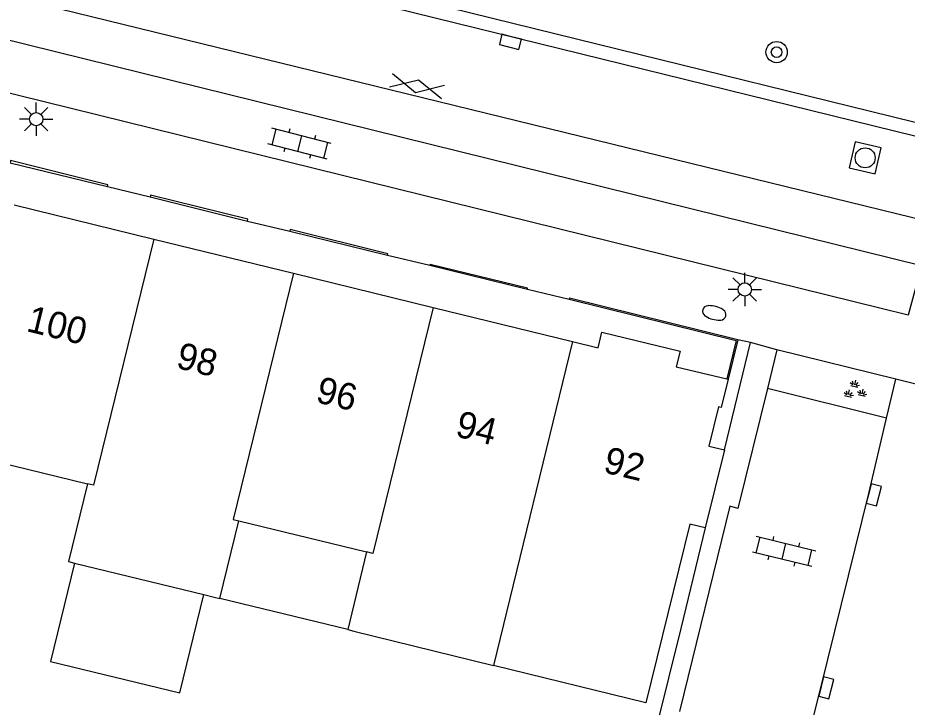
# Model space of a CAD drawing. Extents: x 125000 to 129004, y 397500 to 399008.
# Drawn here: x 126375.92 to 126409.32, y 398324.06 to 398349.94 of the extents above; entities that cross this region are included whole.
import ezdxf

# ---------------------------------------------------------------- set-up
doc = ezdxf.new("R2010")
doc.units = 0
for name, color, linetype in [('gg-afsc-hekwerk', 7, 'Continuous'), ('gg-afsc-muur', 7, 'Continuous'), ('gg-anno-huisnummerreeks BGT', 7, 'Continuous'), ('gg-bbg-hoofdgebouw', 7, 'Continuous'), ('gg-bbg-luifel en loopbrug', 7, 'Continuous'), ('gg-bbg-tussenscheiding', 7, 'Continuous'), ('gg-knt-verharding', 7, 'Continuous'), ('gg-knt-verharding nz', 7, 'Continuous'), ('gt-grn-weggrens', 7, 'Continuous'), ('gt-symb-boom', 7, 'Continuous'), ('gt-symb-brandkraan', 7, 'Continuous'), ('gt-symb-gesloten verharding', 7, 'Continuous'), ('gt-symb-groenvak', 7, 'Continuous'), ('gt-symb-klinker verharding', 7, 'Continuous'), ('gt-symb-kolk', 7, 'Continuous'), ('gt-symb-lichtmast', 7, 'Continuous'), ('gt-symb-rioolschacht', 7, 'Continuous')]:
    doc.layers.add(name, color=color, linetype=linetype)

# ---------------------------------------------------------------- blocks, each defined once
blk = doc.blocks.new('gt0-LMAST')
at = {"layer": 'gt-symb-lichtmast'}
for p, q in [((-0.182, 0.173), (-0.447, 0.438)), ((-0.005, 0.246), (-0.005, 0.621)), ((0.172, 0.173), (0.437, 0.438)), ((-0.255, -0.004), (-0.63, -0.004)), ((-0.182, -0.181), (-0.447, -0.446)), ((-0.005, -0.254), (-0.005, -0.629)), ((0.437, -0.446), (0.172, -0.181)), ((0.245, -0.004), (0.62, -0.004))]:
    blk.add_line(p, q, dxfattribs=at)
blk.add_circle((-0.005, -0.004), 0.25, dxfattribs=at)
blk = doc.blocks.new('gt0-KL1')
at = {"layer": 'gt-symb-klinker verharding'}
for p, q in [((-0.5, 0.3), (-0.5, 0.45)), ((0.5, 0.3), (0.5, 0.45)), ((-1.15, 0.3), (1.15, 0.3)), ((-1, -0.3), (-1, 0.3)), ((0, -0.3), (0, 0.3)), ((1, -0.3), (1, 0.3)), ((-1.15, -0.3), (1.15, -0.3)), ((-0.5, -0.45), (-0.5, -0.3)), ((0.5, -0.45), (0.5, -0.3))]:
    blk.add_line(p, q, dxfattribs=at)
blk = doc.blocks.new('gt0-GESVH1')
at = {"layer": 'gt-symb-gesloten verharding'}
for p, q in [((-0.992, -0.261), (0.008, 0.239)), ((0.008, -0.261), (-0.992, 0.239)), ((0.008, 0.239), (1.008, -0.261)), ((1.008, 0.239), (0.008, -0.261))]:
    blk.add_line(p, q, dxfattribs=at)
blk = doc.blocks.new('gt0-KOLK')
at = {"layer": 'gt-symb-kolk'}
blk.add_lwpolyline([(0, 0), (0.375, 0), (0.375, 0.4), (-0.375, 0.4), (-0.375, 0), (0, 0)], dxfattribs=at)
blk = doc.blocks.new('gt0-BOOM')
at = {"layer": 'gt-symb-boom'}
for radius in [0.4, 0.2]:
    blk.add_circle((0, 0), radius, dxfattribs=at)
blk = doc.blocks.new('gt0-RS')
at = {"layer": 'gt-symb-rioolschacht'}
blk.add_lwpolyline([(-0.5, -0.5), (0.5, -0.5), (0.5, 0.5), (-0.5, 0.5)], close=True, dxfattribs=at)
blk.add_circle((0, 0), 0.375, dxfattribs=at)
blk = doc.blocks.new('gt0-GRVAK')
at = {"layer": 'gt-symb-groenvak'}
for p, q in [((-0.047, 0.214), (-0.047, 0.393)), ((-0.11, 0.189), (-0.228, 0.24)), ((-0.182, 0.153), (0.088, 0.153)), ((-0.091, 0.211), (-0.156, 0.322)), ((-0.004, 0.211), (0.061, 0.322)), ((0.015, 0.189), (0.133, 0.24)), ((0.262, -0.052), (0.197, 0.059)), ((0.305, -0.049), (0.305, 0.13)), ((0.349, -0.052), (0.414, 0.059)), ((-0.245, -0.228), (-0.363, -0.177)), ((-0.318, -0.264), (-0.047, -0.264)), ((-0.226, -0.206), (-0.291, -0.095)), ((-0.183, -0.203), (-0.183, -0.024)), ((-0.139, -0.206), (-0.074, -0.095)), ((-0.12, -0.228), (-0.002, -0.177)), ((0.243, -0.074), (0.125, -0.023)), ((0.17, -0.11), (0.441, -0.11)), ((0.368, -0.074), (0.486, -0.023))]:
    blk.add_line(p, q, dxfattribs=at)
blk = doc.blocks.new('gt0-BR')
at = {"layer": 'gt-symb-brandkraan'}
for centre, radius, start, end in [((-0.244, 0), 0.206, 107.5669, 252.4331), ((0.599, -2.664), 3, 106.892, 107.5669), ((0, -0.691), 0.938, 73.108, 106.892), ((-0.599, -2.664), 3, 72.4331, 73.108), ((0.244, 0), 0.206, 287.567, 72.4331), ((0.599, 2.664), 3, 252.4331, 253.108), ((0, 0.691), 0.938, 253.108, 286.8921), ((-0.599, 2.664), 3, 286.8921, 287.567)]:
    blk.add_arc(centre, radius, start, end, dxfattribs=at)

msp = doc.modelspace()

# ---------------------------------------------------------------- linework, layer by layer
at = {"layer": 'gg-afsc-hekwerk'}
msp.add_line((126400.819, 398327.014), (126397.28, 398312.856), dxfattribs=at)
at = {"layer": 'gg-afsc-muur'}
for p, q in [((126375.631, 398344.498), (126379.288, 398343.603)), ((126380.888, 398343.214), (126384.544, 398342.308)), ((126386.129, 398341.928), (126389.798, 398341.029)), ((126391.399, 398340.648), (126395.057, 398339.755)), ((126402.96, 398337.849), (126402.597, 398336.376))]:
    msp.add_line(p, q, dxfattribs=at)
for points in [[(126379.288, 398343.603), (126379.305, 398343.672), (126375.65, 398344.576), (126375.631, 398344.498)], [(126384.544, 398342.308), (126384.561, 398342.375), (126380.905, 398343.282), (126380.888, 398343.214)], [(126389.798, 398341.029), (126389.81, 398341.076), (126386.143, 398341.986), (126386.129, 398341.928)], [(126395.057, 398339.755), (126395.066, 398339.792), (126391.408, 398340.684), (126391.399, 398340.648)], [(126402.96, 398337.849), (126396.641, 398339.414), (126396.631, 398339.374)], [(126396.631, 398339.374), (126402.898, 398337.829), (126402.544, 398336.389)]]:
    msp.add_lwpolyline(points, dxfattribs=at)
at = {"layer": 'gg-bbg-hoofdgebouw'}
for p, q in [((126375.777, 398342.92), (126381.022, 398341.635)), ((126381.022, 398341.635), (126386.267, 398340.351)), ((126386.267, 398340.351), (126391.512, 398339.067)), ((126391.512, 398339.067), (126396.757, 398337.782)), ((126402.544, 398336.389), (126402.597, 398336.376)), ((126373.744, 398333.622), (126378.534, 398332.449)), ((126402.459, 398333.718), (126401.739, 398330.791)), ((126383.505, 398328.143), (126384.216, 398331.057)), ((126384.216, 398331.057), (126389.015, 398329.895)), ((126389.015, 398329.895), (126388.309, 398326.978)), ((126378.048, 398329.475), (126382.905, 398328.289)), ((126382.905, 398328.289), (126383.294, 398328.194)), ((126383.294, 398328.194), (126383.505, 398328.143)), ((126388.309, 398326.978), (126388.541, 398326.921)), ((126388.541, 398326.921), (126393.786, 398325.631))]:
    msp.add_line(p, q, dxfattribs=at)
for points in [[(126396.757, 398337.782), (126397.71, 398337.549), (126397.85, 398338.133), (126400.79, 398337.427), (126400.65, 398336.843), (126402.544, 398336.389)], [(126402.597, 398336.376), (126402.334, 398335.306), (126402.237, 398335.33), (126401.875, 398333.862), (126402.459, 398333.718)], [(126378.534, 398332.449), (126377.819, 398329.531), (126378.048, 398329.475)], [(126401.739, 398330.791), (126401.155, 398330.935), (126399.505, 398324.225), (126393.786, 398325.631)]]:
    msp.add_lwpolyline(points, dxfattribs=at)
at = {"layer": 'gg-bbg-luifel en loopbrug'}
msp.add_line((126388.309, 398326.978), (126383.505, 398328.143), dxfattribs=at)
msp.add_lwpolyline([(126378.048, 398329.475), (126377.147, 398325.783), (126382.004, 398324.597), (126382.905, 398328.289)], dxfattribs=at)
at = {"layer": 'gg-bbg-tussenscheiding'}
msp.add_line((126396.757, 398337.782), (126393.786, 398325.631), dxfattribs=at)
for points in [[(126381.022, 398341.635), (126378.762, 398332.393), (126378.534, 398332.449)], [(126386.267, 398340.351), (126384.007, 398331.108), (126384.216, 398331.057)], [(126391.512, 398339.067), (126389.254, 398329.837), (126389.015, 398329.895)]]:
    msp.add_lwpolyline(points, dxfattribs=at)
at = {"layer": 'gg-knt-verharding'}
for p, q in [((126409.86, 398340.631), (126350.056, 398355.381)), ((126379.288, 398343.603), (126380.888, 398343.214)), ((126384.544, 398342.308), (126386.129, 398341.928)), ((126389.798, 398341.029), (126391.399, 398340.648)), ((126395.057, 398339.755), (126396.631, 398339.374)), ((126402.459, 398333.718), (126403.437, 398337.748)), ((126403.437, 398337.748), (126402.96, 398337.849)), ((126404.421, 398337.474), (126404.071, 398336.028)), ((126408.897, 398336.37), (126404.421, 398337.474)), ((126408.544, 398334.913), (126408.897, 398336.37)), ((126408.544, 398334.913), (126404.071, 398336.028)), ((126401.739, 398330.791), (126400.819, 398327.014))]:
    msp.add_line(p, q, dxfattribs=at)
for points in [[(126350.892, 398360.466), (126426.213, 398341.94), (126446.374, 398336.947)], [(126350.765, 398359.982), (126426.093, 398341.455), (126446.254, 398336.462)], [(126409.86, 398340.631), (126409.361, 398338.78), (126349.566, 398353.538), (126350.056, 398355.381)], [(126404.071, 398336.028), (126402.965, 398331.517), (126402.664, 398331.603), (126400.764, 398323.901)], [(126405.546, 398322.718), (126406.09, 398324.838), (126407.875, 398332.08), (126408.544, 398334.913)]]:
    msp.add_lwpolyline(points, dxfattribs=at)
at = {"layer": 'gg-knt-verharding nz'}
msp.add_line((126504.991, 398319.074), (126347.368, 398357.642), dxfattribs=at)
at = {"layer": 'gt-grn-weggrens'}
for p, q in [((126404.421, 398337.474), (126403.437, 398337.748)), ((126415.105, 398334.846), (126408.897, 398336.37))]:
    msp.add_line(p, q, dxfattribs=at)

# ---------------------------------------------------------------- block references
at = {"layer": 'gt-symb-boom'}
msp.add_blockref('gt0-BOOM', (126404.418, 398348.648), dxfattribs=at)
at = {"layer": 'gt-symb-brandkraan', "rotation": -15.370725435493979}
msp.add_blockref('gt0-BR', (126402.074, 398338.862), dxfattribs=at)
at = {"layer": 'gt-symb-gesloten verharding', "rotation": 167.22875743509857}
msp.add_blockref('gt0-GESVH1', (126390.914, 398347.358), dxfattribs=at)
at = {"layer": 'gt-symb-groenvak', "rotation": -13.660766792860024}
msp.add_blockref('gt0-GRVAK', (126407.344, 398335.949), dxfattribs=at)
at = {"layer": 'gt-symb-klinker verharding'}
for p, rotation in [((126386.501, 398345.213), 165.51896562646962), ((126404.698, 398329.914), -13.66076679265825)]:
    msp.add_blockref('gt0-KL1', p, dxfattribs=dict(at, rotation=rotation))
at = {"layer": 'gt-symb-kolk'}
for p, rotation in [((126394.466, 398349.229), 166.11658196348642), ((126407.875, 398332.08), -103.82779503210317), ((126406.09, 398324.838), -104.41126503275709)]:
    msp.add_blockref('gt0-KOLK', p, dxfattribs=dict(at, rotation=rotation))
at = {"layer": 'gt-symb-lichtmast'}
for p in [(126376.614, 398346.136), (126403.225, 398339.746)]:
    msp.add_blockref('gt0-LMAST', p, dxfattribs=at)
at = {"layer": 'gt-symb-rioolschacht', "rotation": -12.535023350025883}
msp.add_blockref('gt0-RS', (126407.742, 398344.683), dxfattribs=at)

# ---------------------------------------------------------------- texts
at = {"layer": 'gg-anno-huisnummerreeks BGT'}
for s, rotation, p in [('100', 346.2, (126376.199, 398338.184)), ('98', 346.2, (126381.821, 398336.806)), ('96', 346.2, (126387.066, 398335.522)), ('94', 346.2, (126392.311, 398334.238)), ('92', 346.5, (126397.869, 398332.885))]:
    msp.add_text(s, height=1, rotation=rotation, dxfattribs=at).set_placement(p)

doc.saveas('drawing.dxf')
